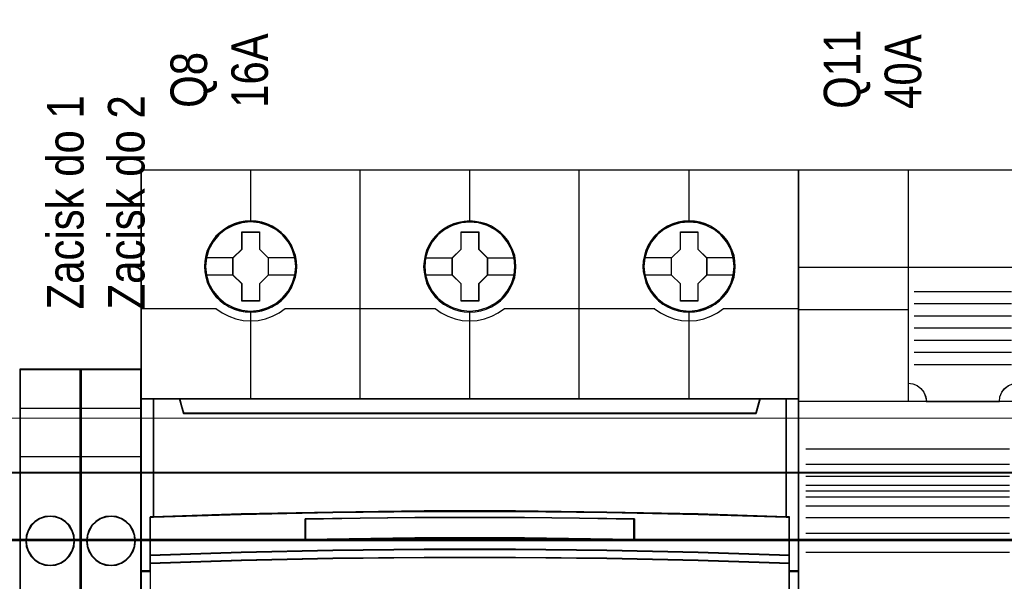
# Model space of a CAD drawing. Header units: millimetres. Extents: x -1290 to 1795, y -4192 to -1311.
# Tile 476 of 656: x 1509 to 1525, y -3683 to -3674. Entities that reach past the tile are written whole.
import ezdxf

# ---------------------------------------------------------------- set-up
doc = ezdxf.new("R2010")
doc.units = ezdxf.units.MM
doc.layers.add('30', color=7, linetype='Continuous')
doc.layers.add('45', color=7, linetype='Continuous')
doc.layers.add('Aparatura', color=7, linetype='Continuous', lineweight=13)
doc.styles.get("Standard").update_dxf_attribs({"font": 'ARIALN.TTF', "width": 0.8})

# ---------------------------------------------------------------- blocks, each defined once
blk = doc.blocks.new('*U220')
at = {"layer": '45', "color": 7}
for points in [[(729.330434, -233.600374), (711.31819, -233.600374), (711.31819, -315.623143), (729.330434, -315.623143), (747.331539, -315.623143), (765.343784, -315.623143), (765.343784, -233.600374), (747.331539, -233.600374), (729.330434, -233.600374)], [(724.114149, -241.521498), (724.09179, -241.068765), (724.019122, -240.621554), (723.862607, -240.190906), (723.683732, -239.776822), (723.44896, -239.384822), (723.169468, -239.036991), (722.839668, -238.716766), (722.47074, -238.440709), (722.101811, -238.19778), (721.671394, -238.015583), (721.240978, -237.888597), (720.782612, -237.80578), (720.329836, -237.778174), (719.87147, -237.80578), (719.429873, -237.888597), (718.982687, -238.015583), (718.56904, -238.19778), (718.177752, -238.440709), (717.820003, -238.716766), (717.484613, -239.036991), (717.216302, -239.384822), (716.975939, -239.776822), (716.774705, -240.190906), (716.657319, -240.621554), (716.567882, -241.068765), (716.534343, -241.521498), (716.567882, -241.968709), (716.657319, -242.404878), (716.774705, -242.841047), (716.975939, -243.255131), (717.216302, -243.64161), (717.484613, -244.006004), (717.820003, -244.32623), (718.177752, -244.602286), (718.56904, -244.834173), (718.982687, -245.01637), (719.429873, -245.154399), (719.87147, -245.242737), (720.329836, -245.264821), (720.782612, -245.242737), (721.240978, -245.154399), (721.671394, -245.01637), (722.101811, -244.834173), (722.47074, -244.602286), (722.839668, -244.32623), (723.169468, -244.006004), (723.44896, -243.64161), (723.683732, -243.255131), (723.862607, -242.841047), (724.019122, -242.404878), (724.09179, -241.968709), (724.114149, -241.521498)], [(724.114149, -241.521498), (724.09179, -241.068765), (724.019122, -240.621554), (723.862607, -240.190906), (723.683732, -239.776822), (723.44896, -239.384822), (723.169468, -239.036991), (722.839668, -238.716766), (722.47074, -238.440709), (722.101811, -238.19778), (721.671394, -238.015583), (721.240978, -237.888597), (720.782612, -237.80578), (720.329836, -237.778174), (719.87147, -237.80578), (719.429873, -237.888597), (718.982687, -238.015583), (718.56904, -238.19778), (718.177752, -238.440709), (717.820003, -238.716766), (717.484613, -239.036991), (717.216302, -239.384822), (716.975939, -239.776822), (716.774705, -240.190906), (716.657319, -240.621554), (716.567882, -241.068765), (716.534343, -241.521498), (716.567882, -241.968709), (716.657319, -242.404878), (716.774705, -242.841047), (716.975939, -243.255131), (717.216302, -243.64161), (717.484613, -244.006004), (717.820003, -244.32623), (718.177752, -244.602286), (718.56904, -244.834173), (718.982687, -245.01637), (719.429873, -245.154399), (719.87147, -245.242737), (720.329836, -245.264821), (720.782612, -245.242737), (721.240978, -245.154399), (721.671394, -245.01637), (722.101811, -244.834173), (722.47074, -244.602286), (722.839668, -244.32623), (723.169468, -244.006004), (723.44896, -243.64161), (723.683732, -243.255131), (723.862607, -242.841047), (724.019122, -242.404878), (724.09179, -241.968709), (724.114149, -241.521498)], [(742.115518, -241.526884), (742.093158, -241.074151), (742.020488, -240.62694), (741.863969, -240.196292), (741.685089, -239.782208), (741.450309, -239.390208), (741.17081, -239.042377), (740.841001, -238.722152), (740.477651, -238.440574), (740.103122, -238.203166), (739.672693, -238.020969), (739.242264, -237.893983), (738.783885, -237.811166), (738.331096, -237.78356), (737.878307, -237.811166), (737.431108, -237.893983), (736.983908, -238.020969), (736.570249, -238.203166), (736.17895, -238.440574), (735.821191, -238.722152), (735.485792, -239.042377), (735.223062, -239.390208), (734.977103, -239.782208), (734.781453, -240.196292), (734.658473, -240.62694), (734.569033, -241.074151), (734.541083, -241.526884), (734.569033, -241.974095), (734.658473, -242.410264), (734.781453, -242.846433), (734.977103, -243.260517), (735.223062, -243.646996), (735.485792, -244.01139), (735.821191, -244.331616), (736.17895, -244.607672), (736.570249, -244.839559), (736.983908, -245.021756), (737.431108, -245.159785), (737.878307, -245.248123), (738.331096, -245.270207), (738.783885, -245.248123), (739.242264, -245.159785), (739.672693, -245.021756), (740.103122, -244.839559), (740.477651, -244.607672), (740.841001, -244.331616), (741.17081, -244.01139), (741.450309, -243.646996), (741.685089, -243.260517), (741.863969, -242.846433), (742.020488, -242.410264), (742.093158, -241.974095), (742.115518, -241.526884)], [(742.115518, -241.526884), (742.093158, -241.074151), (742.020488, -240.62694), (741.863969, -240.196292), (741.685089, -239.782208), (741.450309, -239.390208), (741.17081, -239.042377), (740.841001, -238.722152), (740.477651, -238.440574), (740.103122, -238.203166), (739.672693, -238.020969), (739.242264, -237.893983), (738.783885, -237.811166), (738.331096, -237.78356), (737.878307, -237.811166), (737.431108, -237.893983), (736.983908, -238.020969), (736.570249, -238.203166), (736.17895, -238.440574), (735.821191, -238.722152), (735.485792, -239.042377), (735.223062, -239.390208), (734.977103, -239.782208), (734.781453, -240.196292), (734.658473, -240.62694), (734.569033, -241.074151), (734.541083, -241.526884), (734.569033, -241.974095), (734.658473, -242.410264), (734.781453, -242.846433), (734.977103, -243.260517), (735.223062, -243.646996), (735.485792, -244.01139), (735.821191, -244.331616), (736.17895, -244.607672), (736.570249, -244.839559), (736.983908, -245.021756), (737.431108, -245.159785), (737.878307, -245.248123), (738.331096, -245.270207), (738.783885, -245.248123), (739.242264, -245.159785), (739.672693, -245.021756), (740.103122, -244.839559), (740.477651, -244.607672), (740.841001, -244.331616), (741.17081, -244.01139), (741.450309, -243.646996), (741.685089, -243.260517), (741.863969, -242.846433), (742.020488, -242.410264), (742.093158, -241.974095), (742.115518, -241.526884)], [(742.099402, -241.527781), (742.077137, -241.076895), (742.004777, -240.631507), (741.848923, -240.202615), (741.670805, -239.790218), (741.437024, -239.399816), (741.158714, -239.053403), (740.830308, -238.734484), (740.468505, -238.454054), (740.09557, -238.217614), (739.666972, -238.036159), (739.238375, -237.909691), (738.781946, -237.827212), (738.331084, -237.799719), (737.880222, -237.827212), (737.434925, -237.909691), (736.989629, -238.036159), (736.57773, -238.217614), (736.188096, -238.454054), (735.831859, -238.734484), (735.497887, -239.053403), (735.236276, -239.399816), (734.991363, -239.790218), (734.796546, -240.202615), (734.67409, -240.631507), (734.58503, -241.076895), (734.557199, -241.527781), (734.58503, -241.973169), (734.67409, -242.40756), (734.796546, -242.841951), (734.991363, -243.254347), (735.236276, -243.639251), (735.497887, -244.002159), (735.831859, -244.321079), (736.188096, -244.59601), (736.57773, -244.826952), (736.989629, -245.008406), (737.434925, -245.145872), (737.880222, -245.23385), (738.331084, -245.255844), (738.781946, -245.23385), (739.238375, -245.145872), (739.666972, -245.008406), (740.09557, -244.826952), (740.468505, -244.59601), (740.830308, -244.321079), (741.158714, -244.002159), (741.437024, -243.639251), (741.670805, -243.254347), (741.848923, -242.841951), (742.004777, -242.40756), (742.077137, -241.973169), (742.099402, -241.527781)], [(760.122259, -241.521498), (760.099899, -241.068765), (760.027232, -240.621554), (759.870717, -240.190906), (759.691842, -239.776822), (759.457069, -239.384822), (759.177578, -239.036991), (758.847778, -238.716766), (758.478849, -238.440709), (758.109921, -238.19778), (757.679504, -238.015583), (757.249087, -237.888597), (756.790721, -237.80578), (756.337945, -237.778174), (755.879579, -237.80578), (755.437983, -237.888597), (754.990797, -238.015583), (754.57715, -238.19778), (754.185862, -238.440709), (753.828113, -238.716766), (753.492723, -239.036991), (753.230001, -239.384822), (752.984049, -239.776822), (752.782815, -240.190906), (752.665429, -240.621554), (752.575991, -241.068765), (752.542452, -241.521498), (752.575991, -241.968709), (752.665429, -242.404878), (752.782815, -242.841047), (752.984049, -243.255131), (753.230001, -243.64161), (753.492723, -244.006004), (753.828113, -244.32623), (754.185862, -244.602286), (754.57715, -244.834173), (754.990797, -245.01637), (755.437983, -245.154399), (755.879579, -245.242737), (756.337945, -245.264821), (756.790721, -245.242737), (757.249087, -245.154399), (757.679504, -245.01637), (758.109921, -244.834173), (758.478849, -244.602286), (758.847778, -244.32623), (759.177578, -244.006004), (759.457069, -243.64161), (759.691842, -243.255131), (759.870717, -242.841047), (760.027232, -242.404878), (760.099899, -241.968709), (760.122259, -241.521498)], [(760.122259, -241.521498), (760.099899, -241.068765), (760.027232, -240.621554), (759.870717, -240.190906), (759.691842, -239.776822), (759.457069, -239.384822), (759.177578, -239.036991), (758.847778, -238.716766), (758.478849, -238.440709), (758.109921, -238.19778), (757.679504, -238.015583), (757.249087, -237.888597), (756.790721, -237.80578), (756.337945, -237.778174), (755.879579, -237.80578), (755.437983, -237.888597), (754.990797, -238.015583), (754.57715, -238.19778), (754.185862, -238.440709), (753.828113, -238.716766), (753.492723, -239.036991), (753.230001, -239.384822), (752.984049, -239.776822), (752.782815, -240.190906), (752.665429, -240.621554), (752.575991, -241.068765), (752.542452, -241.521498), (752.575991, -241.968709), (752.665429, -242.404878), (752.782815, -242.841047), (752.984049, -243.255131), (753.230001, -243.64161), (753.492723, -244.006004), (753.828113, -244.32623), (754.185862, -244.602286), (754.57715, -244.834173), (754.990797, -245.01637), (755.437983, -245.154399), (755.879579, -245.242737), (756.337945, -245.264821), (756.790721, -245.242737), (757.249087, -245.154399), (757.679504, -245.01637), (758.109921, -244.834173), (758.478849, -244.602286), (758.847778, -244.32623), (759.177578, -244.006004), (759.457069, -243.64161), (759.691842, -243.255131), (759.870717, -242.841047), (760.027232, -242.404878), (760.099899, -241.968709), (760.122259, -241.521498)], [(760.106143, -241.522395), (760.083873, -241.071509), (760.011498, -240.626121), (759.855611, -240.197228), (759.677455, -239.784832), (759.443625, -239.39443), (759.165256, -239.048017), (758.836781, -238.729098), (758.469334, -238.454167), (758.101887, -238.212227), (757.673198, -238.030773), (757.24451, -237.904305), (756.787985, -237.821826), (756.337028, -237.794332), (755.880503, -237.821826), (755.44068, -237.904305), (754.995289, -238.030773), (754.583303, -238.212227), (754.193587, -238.454167), (753.837275, -238.729098), (753.503232, -239.048017), (753.241565, -239.39443), (752.9966, -239.784832), (752.796175, -240.197228), (752.67926, -240.626121), (752.590182, -241.071509), (752.556777, -241.522395), (752.590182, -241.967783), (752.67926, -242.402174), (752.796175, -242.836565), (752.9966, -243.248961), (753.241565, -243.633865), (753.503232, -243.996773), (753.837275, -244.315693), (754.193587, -244.590624), (754.583303, -244.821566), (754.995289, -245.00302), (755.44068, -245.140486), (755.880503, -245.228464), (756.337028, -245.250458), (756.787985, -245.228464), (757.24451, -245.140486), (757.673198, -245.00302), (758.101887, -244.821566), (758.469334, -244.590624), (758.836781, -244.315693), (759.165256, -243.996773), (759.443625, -243.633865), (759.677455, -243.248961), (759.855611, -242.836565), (760.011498, -242.402174), (760.083873, -241.967783), (760.106143, -241.522395)], [(719.614394, -238.679444), (721.056368, -238.679444), (721.056368, -240.095013), (721.777356, -240.802798), (721.777356, -242.223896), (721.056368, -242.942739), (721.056368, -244.352779), (719.614394, -244.352779), (719.614394, -242.942739), (718.876508, -242.223896), (718.876508, -240.802798), (719.614394, -240.095013), (719.614394, -238.679444)], [(719.614394, -238.679444), (721.056368, -238.679444), (721.056368, -238.679444), (721.056368, -240.095013), (721.056368, -240.095013), (721.777356, -240.802798), (721.777356, -240.802798), (721.777356, -242.223896), (721.777356, -242.223896), (721.056368, -242.942739), (721.056368, -242.942739), (721.056368, -244.352779), (721.056368, -244.352779), (719.614394, -244.352779), (719.614394, -244.352779), (719.614394, -242.942739), (719.614394, -242.942739), (718.876508, -242.223896), (718.876508, -242.223896), (718.876508, -240.802798), (718.876508, -240.802798), (719.614394, -240.095013), (719.614394, -240.095013), (719.614394, -238.679444), (719.614394, -238.679444)], [(719.622311, -238.695603), (721.048263, -238.695603), (721.048263, -240.103108), (721.76124, -240.806861), (721.76124, -242.219864), (721.048263, -242.934613), (721.048263, -244.33662), (719.622311, -244.33662), (719.622311, -242.934613), (718.892624, -242.219864), (718.892624, -240.806861), (719.622311, -240.103108), (719.622311, -238.695603)], [(737.621201, -238.679444), (739.063305, -238.679444), (739.063305, -240.100507), (739.778724, -240.808273), (739.778724, -242.229336), (739.063305, -242.948161), (739.063305, -244.358165), (737.621201, -244.358165), (737.621201, -242.948161), (736.883249, -242.229336), (736.883249, -240.808273), (737.621201, -240.100507), (737.621201, -238.679444)], [(737.621201, -238.679444), (739.063305, -238.679444), (739.063305, -238.679444), (739.063305, -240.100507), (739.063305, -240.100507), (739.778724, -240.808273), (739.778724, -240.808273), (739.778724, -242.229336), (739.778724, -242.229336), (739.063305, -242.948161), (739.063305, -242.948161), (739.063305, -244.358165), (739.063305, -244.358165), (737.621201, -244.358165), (737.621201, -244.358165), (737.621201, -242.948161), (737.621201, -242.948161), (736.883249, -242.229336), (736.883249, -242.229336), (736.883249, -240.808273), (736.883249, -240.808273), (737.621201, -240.100507), (737.621201, -240.100507), (737.621201, -238.679444), (737.621201, -238.679444)], [(737.629102, -238.695603), (739.055153, -238.695603), (739.055153, -240.108578), (739.762609, -240.812317), (739.762609, -242.225292), (739.055153, -242.940027), (739.055153, -244.342007), (737.629102, -244.342007), (737.629102, -242.940027), (736.899365, -242.225292), (736.899365, -240.812317), (737.629102, -240.108578), (737.629102, -238.695603)], [(755.622308, -238.679444), (757.064413, -238.679444), (757.064413, -240.095013), (757.785465, -240.802798), (757.785465, -242.223896), (757.064413, -242.942739), (757.064413, -244.352779), (755.622308, -244.352779), (755.622308, -242.942739), (754.88999, -242.223896), (754.88999, -240.802798), (755.622308, -240.095013), (755.622308, -238.679444)], [(755.622308, -238.679444), (757.064413, -238.679444), (757.064413, -238.679444), (757.064413, -240.095013), (757.064413, -240.095013), (757.785465, -240.802798), (757.785465, -240.802798), (757.785465, -242.223896), (757.785465, -242.223896), (757.064413, -242.942739), (757.064413, -242.942739), (757.064413, -244.352779), (757.064413, -244.352779), (755.622308, -244.352779), (755.622308, -244.352779), (755.622308, -242.942739), (755.622308, -242.942739), (754.88999, -242.223896), (754.88999, -242.223896), (754.88999, -240.802798), (754.88999, -240.802798), (755.622308, -240.095013), (755.622308, -240.095013), (755.622308, -238.679444), (755.622308, -238.679444)], [(755.630272, -238.695603), (757.056324, -238.695603), (757.056324, -240.103108), (757.769349, -240.806861), (757.769349, -242.219864), (757.056324, -242.934613), (757.056324, -244.33662), (755.630272, -244.33662), (755.630272, -242.934613), (754.906106, -242.219864), (754.906106, -240.806861), (755.630272, -240.103108), (755.630272, -238.695603)], [(712.358555, -262.076544), (712.358555, -252.367261), (711.31819, -252.367261), (711.31819, -266.534438), (712.094153, -266.534438), (712.094153, -265.900745), (712.094153, -265.228479), (712.094153, -262.087565), (712.358555, -262.076544)], [(727.074738, -261.695663), (734.577047, -261.612915), (742.084926, -261.612915), (749.587235, -261.695663), (757.089544, -261.855641), (764.33565, -262.087334), (764.33565, -252.367261), (762.163489, -252.367261), (761.846019, -253.558825), (714.815954, -253.558825), (714.498484, -252.367261), (712.326324, -252.367261), (712.326324, -262.087334), (719.566859, -261.855641), (727.074738, -261.695663)], [(714.814082, -253.588105), (761.847891, -253.588105), (762.165386, -252.367261), (756.344646, -252.367261), (747.332246, -252.367261), (738.330987, -252.367261), (729.329727, -252.367261), (720.317327, -252.367261), (714.496587, -252.367261), (714.814082, -253.588105)], [(764.303418, -252.367261), (764.303418, -262.076544), (764.562073, -262.087565), (764.562073, -265.228479), (764.562073, -265.900745), (764.562073, -266.534438), (765.343784, -266.534438), (765.343784, -252.367261), (764.303418, -252.367261)], [(749.587316, -264.826073), (757.089613, -264.98139), (764.58634, -265.231008), (764.58634, -262.069184), (764.335707, -262.05809), (757.089613, -261.825114), (749.587316, -261.664249), (742.085019, -261.581043), (734.577152, -261.581043), (727.074855, -261.664249), (719.566988, -261.825114), (712.326464, -262.05809), (712.070261, -262.069184), (712.070261, -265.231008), (719.566988, -264.98139), (727.074855, -264.826073), (734.577152, -264.742867), (742.085019, -264.742867), (749.587316, -264.826073)], [(751.845891, -262.237022), (751.845891, -263.916805), (742.834164, -263.79922), (733.82801, -263.79922), (724.810711, -263.916805), (724.810711, -262.237022), (733.82801, -262.125037), (742.834164, -262.125037), (751.845891, -262.237022)], [(742.834164, -263.79922), (751.845891, -263.916805), (751.845891, -262.237022), (742.834164, -262.125037), (733.82801, -262.125037), (724.810711, -262.237022), (724.810711, -263.916805), (733.82801, -263.79922), (742.834164, -263.79922)], [(734.577152, -264.713944), (727.074855, -264.798711), (719.566988, -264.956942), (712.070261, -265.211242), (712.070261, -265.900677), (719.566988, -265.652028), (727.074855, -265.482495), (734.577152, -265.403379), (742.085019, -265.403379), (749.587316, -265.482495), (757.089613, -265.652028), (764.58634, -265.900677), (764.58634, -265.211242), (757.089613, -264.956942), (749.587316, -264.798711), (742.085019, -264.713944), (734.577152, -264.713944)], [(733.830821, -269.920485), (742.83135, -269.920485), (747.331614, -269.920485), (751.837448, -269.920485), (760.843546, -269.920485), (764.58634, -269.920485), (764.58634, -266.509488), (764.58634, -265.872694), (757.089613, -265.629051), (749.587316, -265.462931), (742.085019, -265.385409), (734.577152, -265.385409), (727.074855, -265.462931), (719.566988, -265.629051), (712.070261, -265.872694), (712.070261, -266.509488), (712.070261, -269.920485), (715.818625, -269.920485), (724.819153, -269.920485), (729.330557, -269.920485), (733.830821, -269.920485)]]:
    blk.add_lwpolyline(points, close=True, dxfattribs=at)
at = {"layer": '45', "color": 139}
for points in [[(729.330434, -233.600374), (711.31819, -233.600374), (711.31819, -315.623143), (729.330434, -315.623143), (747.331539, -315.623143), (765.343784, -315.623143), (765.343784, -233.600374), (747.331539, -233.600374), (729.330434, -233.600374)], [(729.335804, -233.616532), (711.334305, -233.616532), (711.334305, -315.606984), (729.335804, -315.606984), (747.32617, -315.606984), (765.327668, -315.606984), (765.327668, -233.616532), (747.32617, -233.616532), (729.335804, -233.616532)], [(724.031779, -241.516044), (723.959098, -240.798239), (723.752236, -240.113564), (723.411193, -239.478582), (722.952741, -238.920903), (722.388063, -238.473656), (721.745113, -238.13684), (721.046254, -237.92702), (720.325032, -237.860761), (719.603809, -237.92702), (718.916132, -238.13684), (718.273182, -238.473656), (717.708504, -238.920903), (717.250053, -239.478582), (716.909009, -240.113564), (716.690965, -240.798239), (716.623875, -241.516044), (716.690965, -242.228327), (716.909009, -242.918524), (717.250053, -243.542462), (717.708504, -244.100141), (718.273182, -244.55291), (718.916132, -244.889727), (719.603809, -245.105068), (720.325032, -245.176848), (721.046254, -245.105068), (721.745113, -244.889727), (722.388063, -244.55291), (722.952741, -244.100141), (723.411193, -243.542462), (723.752236, -242.918524), (723.959098, -242.228327), (724.031779, -241.516044)], [(724.037151, -241.516044), (723.964472, -240.798239), (723.757616, -240.113564), (723.410992, -239.484104), (722.946964, -238.926425), (722.393484, -238.473656), (721.750553, -238.142361), (721.051714, -237.92702), (720.330513, -237.860761), (719.609312, -237.92702), (718.910474, -238.142361), (718.273133, -238.473656), (717.714063, -238.926425), (717.244443, -239.484104), (716.90341, -240.113564), (716.696554, -240.798239), (716.623875, -241.516044), (716.696554, -242.228327), (716.90341, -242.918524), (717.244443, -243.547984), (717.714063, -244.105663), (718.273133, -244.558432), (718.910474, -244.895248), (719.609312, -245.105068), (720.330513, -245.176848), (721.051714, -245.105068), (721.750553, -244.895248), (722.393484, -244.558432), (722.946964, -244.105663), (723.410992, -243.547984), (723.757616, -242.918524), (723.964472, -242.228327), (724.037151, -241.516044)], [(742.03852, -241.516044), (741.960231, -240.798239), (741.753325, -240.113564), (741.41221, -239.484104), (740.953661, -238.926425), (740.388864, -238.473656), (739.745777, -238.142361), (739.052362, -237.92702), (738.325395, -237.860761), (737.604019, -237.92702), (736.916196, -238.142361), (736.27311, -238.473656), (735.708312, -238.926425), (735.249764, -239.484104), (734.908648, -240.113564), (734.69615, -240.798239), (734.623453, -241.516044), (734.69615, -242.228327), (734.908648, -242.918524), (735.249764, -243.547984), (735.708312, -244.105663), (736.27311, -244.558432), (736.916196, -244.895248), (737.604019, -245.105068), (738.325395, -245.176848), (739.052362, -245.105068), (739.745777, -244.895248), (740.388864, -244.558432), (740.953661, -244.105663), (741.41221, -243.547984), (741.753325, -242.918524), (741.960231, -242.228327), (742.03852, -241.516044)], [(742.03852, -241.52143), (741.965823, -240.803625), (741.758917, -240.11895), (741.41221, -239.483969), (740.948069, -238.926289), (740.394456, -238.47352), (739.751369, -238.142226), (739.052362, -237.932406), (738.330987, -237.866147), (737.609611, -237.932406), (736.910604, -238.142226), (736.27311, -238.47352), (735.713904, -238.926289), (735.249764, -239.483969), (734.903056, -240.11895), (734.69615, -240.803625), (734.623453, -241.52143), (734.69615, -242.233713), (734.903056, -242.92391), (735.249764, -243.547848), (735.713904, -244.105527), (736.27311, -244.558296), (736.910604, -244.895113), (737.609611, -245.110454), (738.330987, -245.182235), (739.052362, -245.110454), (739.751369, -244.895113), (740.394456, -244.558296), (740.948069, -244.105527), (741.41221, -243.547848), (741.758917, -242.92391), (741.965823, -242.233713), (742.03852, -241.52143)], [(760.039889, -241.52143), (759.967192, -240.803625), (759.760286, -240.11895), (759.419171, -239.483969), (758.949438, -238.926289), (758.395824, -238.47352), (757.752738, -238.142226), (757.053731, -237.932406), (756.332356, -237.866147), (755.61098, -237.932406), (754.911973, -238.142226), (754.274479, -238.47352), (753.715273, -238.926289), (753.251132, -239.483969), (752.904425, -240.11895), (752.697519, -240.803625), (752.624822, -241.52143), (752.697519, -242.233713), (752.904425, -242.92391), (753.251132, -243.547848), (753.715273, -244.105527), (754.274479, -244.558296), (754.911973, -244.895113), (755.61098, -245.110454), (756.332356, -245.182235), (757.053731, -245.110454), (757.752738, -244.895113), (758.395824, -244.558296), (758.949438, -244.105527), (759.419171, -243.547848), (759.760286, -242.92391), (759.967192, -242.233713), (760.039889, -241.52143)], [(760.039889, -241.516044), (759.961598, -240.798239), (759.754686, -240.113564), (759.41356, -239.484104), (758.954998, -238.926425), (758.390183, -238.473656), (757.747078, -238.142361), (757.053642, -237.92702), (756.332245, -237.860761), (755.605256, -237.92702), (754.917413, -238.142361), (754.274307, -238.473656), (753.709493, -238.926425), (753.250931, -239.484104), (752.909805, -240.113564), (752.697301, -240.798239), (752.630194, -241.516044), (752.697301, -242.228327), (752.909805, -242.918524), (753.250931, -243.547984), (753.709493, -244.105663), (754.274307, -244.558432), (754.917413, -244.895248), (755.605256, -245.105068), (756.332245, -245.176848), (757.053642, -245.105068), (757.747078, -244.895248), (758.390183, -244.558432), (758.954998, -244.105663), (759.41356, -243.547984), (759.754686, -242.918524), (759.961598, -242.228327), (760.039889, -241.516044)]]:
    blk.add_lwpolyline(points, close=True, dxfattribs=at)
for points in [[(720.312607, -233.600374), (720.312607, -237.887691)], [(729.319558, -252.401373), (729.319558, -233.600374)], [(738.313976, -233.600374), (738.313976, -237.887691)], [(747.310183, -252.401373), (747.310183, -233.600374)], [(756.315344, -233.600374), (756.315344, -237.887691)], [(711.31819, -244.963201), (717.519198, -244.963201)], [(717.485176, -244.963201), (717.989092, -245.315273), (718.532202, -245.599202), (719.114506, -245.809309), (719.713606, -245.939916), (720.329504, -245.973988), (720.945402, -245.939916), (721.550102, -245.809309), (722.126806, -245.599202), (722.669916, -245.315273), (723.179432, -244.963201)], [(723.1472, -244.963201), (735.520567, -244.963201)], [(735.486545, -244.963201), (735.990481, -245.315273), (736.533613, -245.599202), (737.11594, -245.809309), (737.715064, -245.939916), (738.330987, -245.973988), (738.946909, -245.939916), (739.546034, -245.809309), (740.12836, -245.599202), (740.671492, -245.315273), (741.175429, -244.963201)], [(741.141406, -244.963201), (753.514773, -244.963201)], [(753.482542, -244.963201), (753.992057, -245.315273), (754.535167, -245.599202), (755.111872, -245.809309), (755.716571, -245.939916), (756.332469, -245.973988), (756.948367, -245.939916), (757.547468, -245.809309), (758.124172, -245.599202), (758.672881, -245.315273), (759.176797, -244.963201)], [(759.142775, -244.963201), (765.343784, -244.963201)], [(720.312607, -245.155304), (720.312607, -252.401373)], [(738.313976, -245.155304), (738.313976, -252.401373)], [(756.315344, -245.155304), (756.315344, -252.401373)], [(711.31819, -252.367261), (765.343784, -252.367261)], [(712.326324, -252.367261), (712.326324, -262.087334)], [(714.496587, -252.367261), (714.847554, -253.588105)], [(762.165386, -252.367261), (761.81442, -253.588105)], [(764.303418, -262.087334), (764.303418, -252.367261)], [(714.813531, -253.555789), (761.848442, -253.555789)], [(764.58634, -262.098106), (757.089613, -261.839575), (749.587316, -261.669179), (742.085019, -261.581043), (734.577152, -261.581043), (727.074855, -261.669179), (719.566988, -261.839575), (712.070261, -262.098106)], [(712.070261, -262.063995), (712.070261, -269.920485)], [(751.845891, -262.268666), (742.834164, -262.125037), (733.82801, -262.125037), (724.810711, -262.268666)], [(724.810711, -263.916805), (724.810711, -262.234554)], [(751.811869, -263.916805), (751.811869, -262.234554)], [(764.554109, -269.920485), (764.554109, -262.063995)], [(751.845891, -263.916805), (742.834164, -263.769586), (733.82801, -263.769586), (724.810711, -263.916805)], [(764.58634, -265.231008), (757.089613, -264.9666), (749.587316, -264.80208), (742.085019, -264.713944), (734.577152, -264.713944), (727.074855, -264.80208), (719.566988, -264.9666), (712.070261, -265.231008)], [(764.58634, -265.900677), (757.089613, -265.643043), (749.587316, -265.467383), (742.085019, -265.385409), (734.577152, -265.385409), (727.074855, -265.467383), (719.566988, -265.643043), (712.070261, -265.900677)], [(712.102493, -266.500327), (711.31819, -266.500327)], [(765.343784, -266.500327), (764.554109, -266.500327)]]:
    blk.add_lwpolyline(points, dxfattribs=at)
at = {"layer": '45', "color": 59}
blk.add_lwpolyline([(729.319558, -252.401373), (729.319558, -233.600374)], dxfattribs=at)
for points in [[(724.099824, -241.522395), (724.077554, -241.071509), (724.005179, -240.626121), (723.849292, -240.197228), (723.671136, -239.784832), (723.437306, -239.39443), (723.158937, -239.048017), (722.830462, -238.729098), (722.463015, -238.454167), (722.095568, -238.212227), (721.66688, -238.030773), (721.238191, -237.904305), (720.781666, -237.821826), (720.330709, -237.794332), (719.874184, -237.821826), (719.434361, -237.904305), (718.98897, -238.030773), (718.576984, -238.212227), (718.187268, -238.454167), (717.830956, -238.729098), (717.496913, -239.048017), (717.229679, -239.39443), (716.990281, -239.784832), (716.789856, -240.197228), (716.672941, -240.626121), (716.583863, -241.071509), (716.550459, -241.522395), (716.583863, -241.967783), (716.672941, -242.402174), (716.789856, -242.836565), (716.990281, -243.248961), (717.229679, -243.633865), (717.496913, -243.996773), (717.830956, -244.315693), (718.187268, -244.590624), (718.576984, -244.821566), (718.98897, -245.00302), (719.434361, -245.140486), (719.874184, -245.228464), (720.330709, -245.250458), (720.781666, -245.228464), (721.238191, -245.140486), (721.66688, -245.00302), (722.095568, -244.821566), (722.463015, -244.590624), (722.830462, -244.315693), (723.158937, -243.996773), (723.437306, -243.633865), (723.671136, -243.248961), (723.849292, -242.836565), (724.005179, -242.402174), (724.077554, -241.967783), (724.099824, -241.522395)], [(727.080939, -261.680807), (734.579115, -261.598334), (742.082858, -261.598334), (749.581034, -261.680807), (757.079211, -261.840253), (764.321325, -262.071176), (764.321325, -252.383419), (762.150361, -252.383419), (761.833066, -253.571022), (714.828908, -253.571022), (714.511613, -252.383419), (712.340649, -252.383419), (712.340649, -262.071176), (719.577196, -261.840253), (727.080939, -261.680807)], [(714.814082, -253.588105), (761.847891, -253.588105), (762.165386, -252.367261), (756.344646, -252.367261), (747.332246, -252.367261), (738.330987, -252.367261), (729.329727, -252.367261), (720.317327, -252.367261), (714.496587, -252.367261), (714.814082, -253.588105)], [(749.587316, -264.826073), (757.089613, -264.98139), (764.58634, -265.231008), (764.58634, -262.069184), (764.335707, -262.05809), (757.089613, -261.825114), (749.587316, -261.664249), (742.085019, -261.581043), (734.577152, -261.581043), (727.074855, -261.664249), (719.566988, -261.825114), (712.326464, -262.05809), (712.070261, -262.069184), (712.070261, -265.231008), (719.566988, -264.98139), (727.074855, -264.826073), (734.577152, -264.742867), (742.085019, -264.742867), (749.587316, -264.826073)], [(751.845891, -262.237022), (751.845891, -263.916805), (742.834164, -263.79922), (733.82801, -263.79922), (724.810711, -263.916805), (724.810711, -262.237022), (733.82801, -262.125037), (742.834164, -262.125037), (751.845891, -262.237022)], [(742.834164, -263.79922), (751.845891, -263.916805), (751.845891, -262.237022), (742.834164, -262.125037), (733.82801, -262.125037), (724.810711, -262.237022), (724.810711, -263.916805), (733.82801, -263.79922), (742.834164, -263.79922)], [(742.828792, -263.785183), (751.829775, -263.900647), (751.829775, -262.251161), (742.828792, -262.141195), (733.833376, -262.141195), (724.826826, -262.251161), (724.826826, -263.900647), (733.833376, -263.785183), (742.828792, -263.785183)], [(734.577152, -264.713944), (727.074855, -264.798711), (719.566988, -264.956942), (712.070261, -265.211242), (712.070261, -265.900677), (719.566988, -265.652028), (727.074855, -265.482495), (734.577152, -265.403379), (742.085019, -265.403379), (749.587316, -265.482495), (757.089613, -265.652028), (764.58634, -265.900677), (764.58634, -265.211242), (757.089613, -264.956942), (749.587316, -264.798711), (742.085019, -264.713944), (734.577152, -264.713944)], [(734.580222, -264.730103), (727.082274, -264.812689), (719.578759, -264.966851), (712.086377, -265.21461), (712.086377, -265.886314), (719.578759, -265.64406), (727.082274, -265.478887), (734.580222, -265.401806), (742.083737, -265.401806), (749.581685, -265.478887), (757.079633, -265.64406), (764.572015, -265.886314), (764.572015, -265.21461), (757.079633, -264.966851), (749.581685, -264.812689), (742.083737, -264.730103), (734.580222, -264.730103)], [(733.830821, -269.920485), (742.83135, -269.920485), (747.331614, -269.920485), (751.837448, -269.920485), (760.843546, -269.920485), (764.58634, -269.920485), (764.58634, -266.509488), (764.58634, -265.872694), (757.089613, -265.629051), (749.587316, -265.462931), (742.085019, -265.385409), (734.577152, -265.385409), (727.074855, -265.462931), (719.566988, -265.629051), (712.070261, -265.872694), (712.070261, -266.509488), (712.070261, -269.920485), (715.818625, -269.920485), (724.819153, -269.920485), (729.330557, -269.920485), (733.830821, -269.920485)], [(733.834324, -269.904327), (742.829635, -269.904327), (747.327291, -269.904327), (751.830513, -269.904327), (760.831391, -269.904327), (764.572015, -269.904327), (764.572015, -266.516285), (764.572015, -265.883778), (757.079633, -265.641775), (749.581685, -265.476773), (742.083737, -265.399772), (734.580222, -265.399772), (727.082274, -265.476773), (719.578759, -265.641775), (712.086377, -265.883778), (712.086377, -266.516285), (712.086377, -269.904327), (715.832568, -269.904327), (724.827879, -269.904327), (729.336668, -269.904327), (733.834324, -269.904327)]]:
    blk.add_lwpolyline(points, close=True, dxfattribs=at)
at = {"layer": '45', "color": 7}
for points in [[(716.605969, -240.790787), (718.910531, -240.790787)], [(721.743333, -240.790787), (724.042523, -240.790787)], [(734.612709, -240.796173), (736.917271, -240.796173)], [(739.744702, -240.796173), (742.043892, -240.796173)], [(752.614078, -240.790787), (754.924012, -240.790787)], [(757.751443, -240.790787), (760.050633, -240.790787)], [(716.605969, -242.203734), (718.910531, -242.203734)], [(721.743333, -242.203734), (724.042523, -242.203734)], [(734.612709, -242.20912), (736.917271, -242.20912)], [(739.744702, -242.20912), (742.043892, -242.20912)], [(752.614078, -242.203734), (754.924012, -242.203734)], [(757.751443, -242.203734), (760.050633, -242.203734)]]:
    blk.add_lwpolyline(points, dxfattribs=at)
at = {"layer": '45', "color": 140}
for points in [[(712.358555, -262.076544), (712.358555, -252.367261), (711.31819, -252.367261), (711.31819, -266.534438), (712.094153, -266.534438), (712.094153, -265.900745), (712.094153, -265.228479), (712.094153, -262.087565), (712.358555, -262.076544)], [(712.342439, -262.070555), (712.342439, -252.383419), (711.334305, -252.383419), (711.334305, -266.51828), (712.086228, -266.51828), (712.086228, -265.886032), (712.086228, -265.2153), (712.086228, -262.08155), (712.342439, -262.070555)], [(727.074738, -261.695663), (734.577047, -261.612915), (742.084926, -261.612915), (749.587235, -261.695663), (757.089544, -261.855641), (764.33565, -262.087334), (764.33565, -252.367261), (762.163489, -252.367261), (761.846019, -253.558825), (714.815954, -253.558825), (714.498484, -252.367261), (712.326324, -252.367261), (712.326324, -262.087334), (719.566859, -261.855641), (727.074738, -261.695663)], [(714.829983, -253.571947), (761.83199, -253.571947), (762.149271, -252.383419), (756.332466, -252.383419), (747.32616, -252.383419), (738.330987, -252.383419), (729.335813, -252.383419), (720.329507, -252.383419), (714.512703, -252.383419), (714.829983, -253.571947)], [(764.303418, -252.367261), (764.303418, -262.076544), (764.562073, -262.087565), (764.562073, -265.228479), (764.562073, -265.900745), (764.562073, -266.534438), (765.343784, -266.534438), (765.343784, -252.367261), (764.303418, -252.367261)], [(764.319534, -252.383419), (764.319534, -262.070555), (764.570175, -262.08155), (764.570175, -265.2153), (764.570175, -265.886032), (764.570175, -266.51828), (765.327668, -266.51828), (765.327668, -252.383419), (764.319534, -252.383419)]]:
    blk.add_lwpolyline(points, close=True, dxfattribs=at)
blk = doc.blocks.new('*U222')
at = {"layer": '30', "color": 7}
for points in [[(117.203183, -407.003322), (764.797637, -407.003322), (117.203183, -407.003322)], [(764.797637, -407.003322), (117.203183, -407.003322), (117.203183, -409.539374), (117.203183, -411.03606), (117.203183, -412.574321), (764.797637, -412.574321), (764.797637, -411.03606), (764.797637, -409.539374), (764.797637, -407.003322)], [(117.203183, -412.488144), (764.797637, -412.488144), (117.203183, -412.488144)], [(764.797637, -412.488144), (117.203183, -412.488144), (117.203183, -414.007719), (117.203183, -435.076424), (117.203183, -436.55493), (764.797637, -436.55493), (764.797637, -435.076424), (764.797637, -414.007719), (764.797637, -412.488144)]]:
    blk.add_lwpolyline(points, close=True, dxfattribs=at)
at = {"layer": '30', "color": 59}
blk.add_lwpolyline([(764.754661, -407.046411), (117.246158, -407.046411), (117.246158, -409.543232), (117.246158, -411.016766), (117.246158, -412.531232), (764.754661, -412.531232), (764.754661, -411.016766), (764.754661, -409.543232), (764.754661, -407.046411)], close=True, dxfattribs=at)
blk = doc.blocks.new('*U224')
at = {"layer": '45', "color": 7}
for points in [[(135.668329, -383.521822), (126.674716, -383.521822), (126.674716, -383.521822), (117.675913, -383.521822), (117.675913, -383.521822), (117.675913, -466.478178), (117.675913, -466.478178), (126.674716, -466.478178), (126.674716, -466.478178), (135.668329, -466.478178), (135.668329, -466.478178), (135.668329, -383.521822), (135.668329, -383.521822)], [(135.664748, -383.527208), (126.674715, -383.527208), (117.679495, -383.527208), (117.679495, -466.474587), (126.674715, -466.474587), (135.664748, -466.474587), (135.664748, -383.527208)], [(135.668864, -391.511785), (126.66854, -391.511785), (126.68412, -391.480649), (126.68412, -400.956504), (126.66854, -401.018777), (127.058052, -401.060292), (127.416403, -401.215974), (127.728012, -401.449498), (127.972107, -401.760862), (128.117525, -402.12931), (128.174653, -402.518515), (128.169459, -402.508137), (134.167945, -402.508137), (134.173138, -402.518515), (134.219879, -402.12931), (134.375684, -401.760862), (134.609392, -401.449498), (134.921001, -401.215974), (135.289739, -401.060292), (135.668864, -401.018777), (135.684445, -400.956504), (135.684445, -391.480649), (135.668864, -391.511785)], [(135.663511, -391.517146), (126.673912, -391.517146), (126.689474, -391.486035), (126.689474, -400.954184), (126.673912, -401.016406), (127.06296, -401.057887), (127.420884, -401.213443), (127.732122, -401.446776), (127.975925, -401.757888), (128.12117, -402.126036), (128.17823, -402.514925), (128.173043, -402.504554), (134.16438, -402.504554), (134.169567, -402.514925), (134.216253, -402.126036), (134.371872, -401.757888), (134.605301, -401.446776), (134.916539, -401.213443), (135.284838, -401.057887), (135.663511, -401.016406), (135.679073, -400.954184), (135.679073, -391.486035), (135.663511, -391.517146)]]:
    blk.add_lwpolyline(points, close=True, dxfattribs=at)
for points in [[(126.66854, -383.521822), (126.66854, -402.518515)], [(126.679284, -391.51117), (117.675913, -391.51117)], [(135.175901, -393.512995), (127.171711, -393.512995)], [(135.175901, -394.51301), (127.171711, -394.51301)], [(126.679284, -395.006734), (117.675913, -395.006734)], [(135.175901, -395.504048), (127.171711, -395.504048)], [(135.175901, -396.504063), (127.171711, -396.504063)], [(135.175901, -397.505873), (127.171711, -397.505873)], [(135.175901, -398.505888), (127.171711, -398.505888)], [(135.175901, -399.507698), (127.171711, -399.507698)], [(126.679284, -402.509539), (117.675913, -402.509539)], [(135.668329, -402.509539), (126.66854, -402.509539)]]:
    blk.add_lwpolyline(points, dxfattribs=at)
at = {"layer": '45', "color": 253}
for points in [[(135.014743, -406.428807), (118.27757, -406.428807)], [(135.014743, -407.689149), (118.27757, -407.689149)], [(135.014743, -408.673006), (118.27757, -408.673006)], [(135.014743, -409.400126), (118.27757, -409.400126)], [(135.014743, -409.886668), (118.27757, -409.886668)], [(135.014743, -410.375006), (118.27757, -410.375006)], [(135.014743, -411.100331), (118.27757, -411.100331)], [(135.014743, -412.075211), (118.27757, -412.075211)], [(135.014743, -413.349916), (118.27757, -413.349916)], [(135.014743, -414.906492), (118.27757, -414.906492)]]:
    blk.add_lwpolyline(points, dxfattribs=at)
blk = doc.blocks.new('*U251')
at = {"layer": '45', "color": 7}
for points in [[(435.005325, -698.804806), (435.005325, -750.882783)], [(435.005325, -701.989773), (439.999438, -701.989773)], [(435.005325, -705.968288), (439.999438, -705.968288)], [(435.005325, -720.315002), (439.999438, -720.315002)], [(435.005325, -729.279229), (439.999438, -729.279229)], [(435.005325, -743.613374), (439.999438, -743.613374)], [(435.005325, -747.602662), (439.999438, -747.602662)]]:
    blk.add_lwpolyline(points, dxfattribs=at)
for points in [[(435.005325, -750.882783), (439.999438, -750.882783), (439.999438, -750.882783), (439.999438, -698.804806), (439.999438, -698.804806), (435.005325, -698.804806), (435.005325, -750.882783)], [(435.050091, -750.837899), (439.954672, -750.837899), (439.954672, -698.84969), (435.050091, -698.84969), (435.050091, -750.837899)], [(439.512382, -712.888499), (439.466385, -712.438859), (439.318536, -712.009202), (439.078692, -711.616183), (438.756709, -711.293108), (438.369016, -711.049969), (437.948467, -710.900089), (437.50492, -710.85346), (437.058087, -710.900089), (436.624396, -711.049969), (436.249845, -711.293108), (435.927863, -711.616183), (435.688018, -712.009202), (435.540169, -712.438859), (435.494172, -712.888499), (435.540169, -713.34147), (435.688018, -713.767796), (435.927863, -714.160815), (436.249845, -714.48389), (436.624396, -714.727029), (437.058087, -714.88024), (437.50492, -714.923539), (437.948467, -714.88024), (438.369016, -714.727029), (438.756709, -714.48389), (439.078692, -714.160815), (439.318536, -713.767796), (439.466385, -713.34147), (439.512382, -712.888499)], [(439.465826, -712.888499), (439.420874, -712.448776), (439.276385, -712.028596), (439.041991, -711.644245), (438.727327, -711.328296), (438.348445, -711.090519), (437.937454, -710.943945), (437.503987, -710.898344), (437.06731, -710.943945), (436.643475, -711.090519), (436.277437, -711.328296), (435.962772, -711.644245), (435.728379, -712.028596), (435.58389, -712.448776), (435.538938, -712.888499), (435.58389, -713.33148), (435.728379, -713.748403), (435.962772, -714.132754), (436.277437, -714.448703), (436.643475, -714.686479), (437.06731, -714.836311), (437.503987, -714.878655), (437.937454, -714.836311), (438.348445, -714.686479), (438.727327, -714.448703), (439.041991, -714.132754), (439.276385, -713.748403), (439.420874, -713.33148), (439.465826, -712.888499)], [(439.512382, -736.798571), (439.466385, -736.33549), (439.318536, -735.905724), (439.078692, -735.525931), (438.756709, -735.202774), (438.369016, -734.959573), (437.948467, -734.806323), (437.50492, -734.749687), (437.058087, -734.806323), (436.624396, -734.959573), (436.249845, -735.202774), (435.927863, -735.525931), (435.688018, -735.905724), (435.540169, -736.33549), (435.494172, -736.798571), (435.540169, -737.248326), (435.688018, -737.678092), (435.927863, -738.057885), (436.249845, -738.384374), (436.624396, -738.627575), (437.058087, -738.777493), (437.50492, -738.834129), (437.948467, -738.777493), (438.369016, -738.627575), (438.756709, -738.384374), (439.078692, -738.057885), (439.318536, -737.678092), (439.466385, -737.248326), (439.512382, -736.798571)], [(439.465826, -736.798419), (439.420874, -736.345923), (439.276385, -735.92598), (439.041991, -735.554868), (438.727327, -735.239097), (438.348445, -735.001455), (437.937454, -734.851708), (437.503987, -734.796367), (437.06731, -734.851708), (436.643475, -735.001455), (436.277437, -735.239097), (435.962772, -735.554868), (435.728379, -735.92598), (435.58389, -736.345923), (435.538938, -736.798419), (435.58389, -737.237894), (435.728379, -737.657836), (435.962772, -738.028949), (436.277437, -738.347975), (436.643475, -738.585617), (437.06731, -738.732108), (437.503987, -738.78745), (437.937454, -738.732108), (438.348445, -738.585617), (438.727327, -738.347975), (439.041991, -738.028949), (439.276385, -737.657836), (439.420874, -737.237894), (439.465826, -736.798419)]]:
    blk.add_lwpolyline(points, close=True, dxfattribs=at)
blk = doc.blocks.new('*U252')
at = {"layer": '45', "color": 7}
for points in [[(440.00302, -698.804806), (440.00302, -750.882783)], [(440.00302, -701.989773), (444.997133, -701.989773)], [(440.00302, -705.968288), (444.997133, -705.968288)], [(440.00302, -720.315002), (444.997133, -720.315002)], [(440.00302, -729.279229), (444.997133, -729.279229)], [(440.00302, -743.613374), (444.997133, -743.613374)], [(440.00302, -747.602662), (444.997133, -747.602662)]]:
    blk.add_lwpolyline(points, dxfattribs=at)
for points in [[(440.00302, -750.882783), (444.997133, -750.882783), (444.997133, -750.882783), (444.997133, -698.804806), (444.997133, -698.804806), (440.00302, -698.804806), (440.00302, -750.882783)], [(440.047786, -750.837899), (444.952366, -750.837899), (444.952366, -698.84969), (440.047786, -698.84969), (440.047786, -750.837899)], [(444.508286, -712.888499), (444.462289, -712.438859), (444.314439, -712.009202), (444.074595, -711.616183), (443.752613, -711.293108), (443.364919, -711.049969), (442.944371, -710.900089), (442.500823, -710.85346), (442.053991, -710.900089), (441.6203, -711.049969), (441.245749, -711.293108), (440.923766, -711.616183), (440.683922, -712.009202), (440.536073, -712.438859), (440.490075, -712.888499), (440.536073, -713.34147), (440.683922, -713.767796), (440.923766, -714.160815), (441.245749, -714.48389), (441.6203, -714.727029), (442.053991, -714.88024), (442.500823, -714.923539), (442.944371, -714.88024), (443.364919, -714.727029), (443.752613, -714.48389), (444.074595, -714.160815), (444.314439, -713.767796), (444.462289, -713.34147), (444.508286, -712.888499)], [(444.46352, -712.888499), (444.418568, -712.448776), (444.274079, -712.028596), (444.039686, -711.644245), (443.725021, -711.328296), (443.346139, -711.090519), (442.935148, -710.943945), (442.501681, -710.898344), (442.065004, -710.943945), (441.64117, -711.090519), (441.275131, -711.328296), (440.960466, -711.644245), (440.726073, -712.028596), (440.581584, -712.448776), (440.536632, -712.888499), (440.581584, -713.33148), (440.726073, -713.748403), (440.960466, -714.132754), (441.275131, -714.448703), (441.64117, -714.686479), (442.065004, -714.836311), (442.501681, -714.878655), (442.935148, -714.836311), (443.346139, -714.686479), (443.725021, -714.448703), (444.039686, -714.132754), (444.274079, -713.748403), (444.418568, -713.33148), (444.46352, -712.888499)], [(444.508286, -736.798571), (444.462289, -736.33549), (444.314439, -735.905724), (444.074595, -735.525931), (443.752613, -735.202774), (443.364919, -734.959573), (442.944371, -734.806323), (442.500823, -734.749687), (442.053991, -734.806323), (441.6203, -734.959573), (441.245749, -735.202774), (440.923766, -735.525931), (440.683922, -735.905724), (440.536073, -736.33549), (440.490075, -736.798571), (440.536073, -737.248326), (440.683922, -737.678092), (440.923766, -738.057885), (441.245749, -738.384374), (441.6203, -738.627575), (442.053991, -738.777493), (442.500823, -738.834129), (442.944371, -738.777493), (443.364919, -738.627575), (443.752613, -738.384374), (444.074595, -738.057885), (444.314439, -737.678092), (444.462289, -737.248326), (444.508286, -736.798571)], [(444.46352, -736.798419), (444.418568, -736.345923), (444.274079, -735.92598), (444.039686, -735.554868), (443.725021, -735.239097), (443.346139, -735.001455), (442.935148, -734.851708), (442.501681, -734.796367), (442.065004, -734.851708), (441.64117, -735.001455), (441.275131, -735.239097), (440.960466, -735.554868), (440.726073, -735.92598), (440.581584, -736.345923), (440.536632, -736.798419), (440.581584, -737.237894), (440.726073, -737.657836), (440.960466, -738.028949), (441.275131, -738.347975), (441.64117, -738.585617), (442.065004, -738.732108), (442.501681, -738.78745), (442.935148, -738.732108), (443.346139, -738.585617), (443.725021, -738.347975), (444.039686, -738.028949), (444.274079, -737.657836), (444.418568, -737.237894), (444.46352, -736.798419)]]:
    blk.add_lwpolyline(points, close=True, dxfattribs=at)

msp = doc.modelspace()

# ---------------------------------------------------------------- linework, layer by layer
at = {"layer": 'Aparatura', "color": 7, "lineweight": 13}
msp.add_lwpolyline([(1412.53, -3689.403), (1412.53, -3680.418), (1542.039, -3680.418), (1542.039, -3689.403)], dxfattribs=at)
msp.add_lwpolyline([(1542.039, -3689.403), (1412.53, -3689.403), (1412.53, -3680.418), (1542.039, -3680.418), (1542.039, -3689.403)], close=True, dxfattribs=at)

# ---------------------------------------------------------------- block references
ref = msp.add_blockref('*U220', (1368.862, -3629.625), dxfattribs=dict(at, xscale=0.2, yscale=0.2, zscale=0.2))
ref.add_attrib('Oznaczenie', 'Q8', (1512.212, -3675.325), dxfattribs={"layer": '0', "height": 0.6, "rotation": 90, "flags": 2})
ref.add_attrib('Pr¹d znamionowy', '16A', (1513.212, -3675.325), dxfattribs={"layer": '0', "height": 0.6, "rotation": 90, "flags": 2})
ref = msp.add_blockref('*U224', (1498.392, -3599.641), dxfattribs=dict(at, xscale=0.2, yscale=0.2, zscale=0.2))
ref.add_attrib('Oznaczenie', 'Q11', (1522.942, -3675.341), dxfattribs={"layer": '0', "height": 0.6, "rotation": 90, "flags": 2})
ref.add_attrib('Pr¹d znamionowy', '40A', (1523.942, -3675.341), dxfattribs={"layer": '0', "height": 0.6, "rotation": 90, "flags": 2})
ref = msp.add_blockref('*U251', (1422.135, -3539.853), dxfattribs=dict(at, xscale=0.2, yscale=0.2, zscale=0.2))
ref.add_attrib('Oznaczenie', 'Zacisk do 1', (1510.185, -3678.633), dxfattribs={"layer": '0', "height": 0.6, "rotation": 90, "flags": 2})
ref = msp.add_blockref('*U252', (1422.135, -3539.853), dxfattribs=dict(at, xscale=0.2, yscale=0.2, zscale=0.2))
ref.add_attrib('Oznaczenie', 'Zacisk do 2', (1511.185, -3678.633), dxfattribs={"layer": '0', "height": 0.6, "rotation": 90, "flags": 2})
at = {"layer": 'Aparatura', "color": 7, "lineweight": 13, "xscale": 0.2, "yscale": 0.2, "zscale": 0.2}
msp.add_blockref('*U222', (1388.984, -3599.91), dxfattribs=at)

doc.saveas('drawing.dxf')
